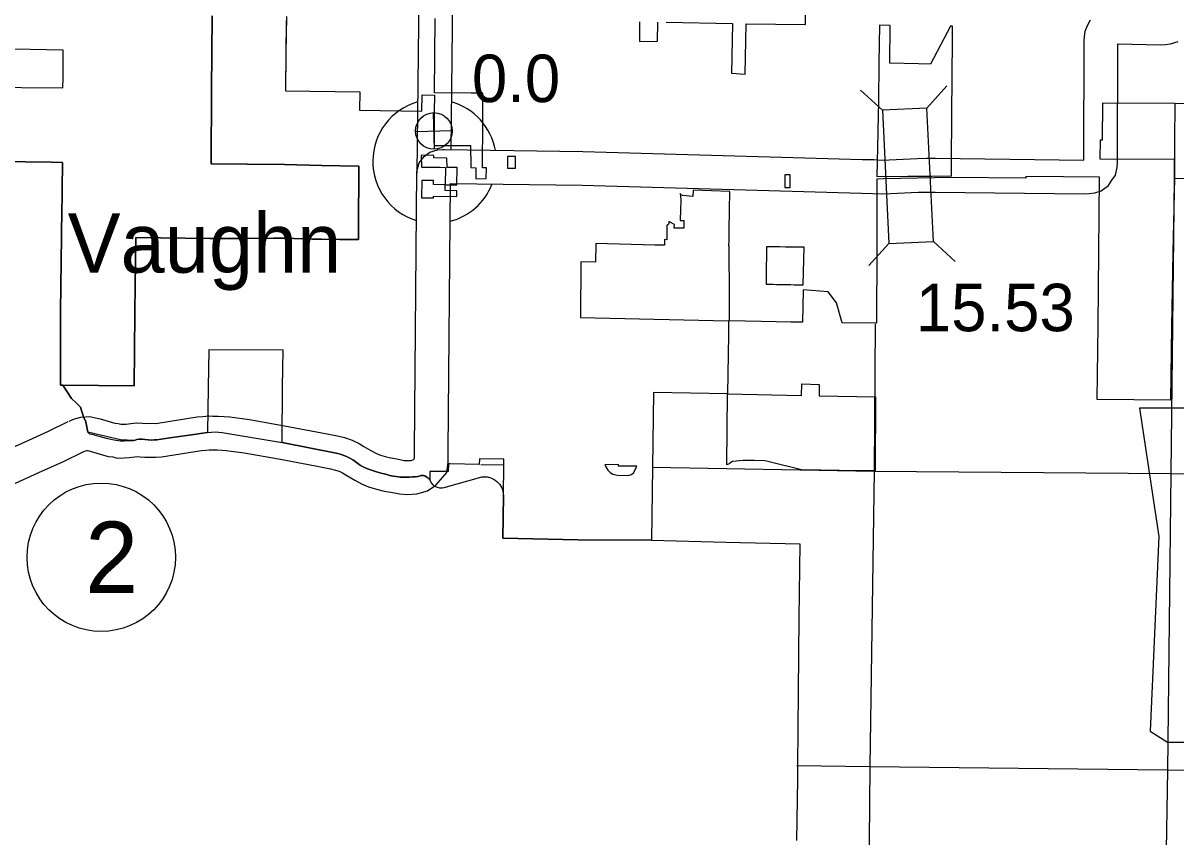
# Model space of a CAD drawing. Extents: x 77230 to 630905, y 790554 to 1662844.
# Drawn here: x 197917 to 218427, y 1559226 to 1573698 of the extents above; entities that cross this region are included whole.
import ezdxf

# ---------------------------------------------------------------- set-up
doc = ezdxf.new("R2010")
doc.units = 0
for name, color, linetype in [('Level 12', 7, 'Continuous'), ('Level 16', 7, 'Continuous'), ('Level 19', 7, 'Continuous'), ('Level 22', 7, 'Continuous'), ('Level 24', 7, 'Continuous'), ('Level 26', 7, 'Continuous'), ('Level 31', 7, 'Continuous'), ('Level 32', 7, 'Continuous'), ('Level 33', 7, 'Continuous'), ('Level 34', 7, 'Continuous')]:
    doc.layers.add(name, color=color, linetype=linetype)

msp = doc.modelspace()

# ---------------------------------------------------------------- linework, layer by layer
at = {"layer": 'Level 12'}
for points in [[(209358, 1573712), (210540, 1573689), (210522, 1572808), (210762, 1572792), (210780, 1573686), (211837, 1573674), (211848, 1574795)], [(201283, 1573827), (201268, 1572509), (201265, 1571194), (201912, 1571187), (202571, 1571181), (203231, 1571168), (203892, 1571154), (203892, 1571134), (203883, 1570042), (203882, 1569961), (203882, 1569847), (203550, 1569851), (203224, 1569856), (203059, 1569858), (202567, 1569873), (202378, 1569872), (201899, 1569870), (201240, 1569867), (199926, 1569885), (199907, 1568572), (199906, 1568527), (199894, 1567249), (198622, 1567257), (198582, 1567257), (198582, 1567443), (198582, 1567684), (198582, 1567936), (198582, 1568577), (198599, 1569903), (198602, 1570069), (198604, 1570248), (198618, 1571219), (198419, 1571222), (197959, 1571228), (197296, 1571237)], [(203231, 1571168), (202571, 1571181), (201912, 1571187), (201265, 1571194), (201268, 1572509), (201283, 1573827)], [(202601, 1573812), (202593, 1573154), (202586, 1572494), (203910, 1572474), (203905, 1572147), (205010, 1572130), (205020, 1572420), (205235, 1572417), (205233, 1572127), (205232, 1572033), (205228, 1571522), (205855, 1571523), (205879, 1571523), (205882, 1571146), (205881, 1571127), (205972, 1571126), (205971, 1571086), (205969, 1570931), (206157, 1570932), (206160, 1571124), (206089, 1571125), (206095, 1571955), (206095, 1571986), (206099, 1572450), (205887, 1572451), (205235, 1572455), (205241, 1573122), (205246, 1573781)], [(208884, 1573720), (208881, 1573372), (209204, 1573376), (209208, 1573714)], [(197150, 1572557), (198626, 1572547), (198628, 1572714), (198629, 1572859), (198629, 1572882), (198629, 1572894), (198632, 1573214), (197156, 1573247)], [(219730, 1572247), (218408, 1572267), (217118, 1572273), (217115, 1571616), (217078, 1571615), (217074, 1571283), (218404, 1571279), (218403, 1571254), (218402, 1570945), (218372, 1569613), (218359, 1568953), (218347, 1568302), (218328, 1566992), (217025, 1567007), (217041, 1568318), (217054, 1569628), (217069, 1570958), (216424, 1570965), (215754, 1570971), (215754, 1570941), (214431, 1570950), (213227, 1570927), (213106, 1570925), (213103, 1569686), (213097, 1568363), (212490, 1568369), (212388, 1568726), (212241, 1568918), (211796, 1568952), (211785, 1568377), (211576, 1568381), (211053, 1568392), (210484, 1568403), (210483, 1568430), (210483, 1568467), (210483, 1568616), (210483, 1568677), (210483, 1568739), (210483, 1568800), (210482, 1568876), (210482, 1568925), (210482, 1569000), (210482, 1569062), (210482, 1569123), (210482, 1569185), (210482, 1569247), (210481, 1569308), (210481, 1569370), (210481, 1569452), (210481, 1569728), (210474, 1569728), (210476, 1569849), (210481, 1570166), (210482, 1570216), (210485, 1570392), (210487, 1570492), (210488, 1570585), (210488, 1570592), (210490, 1570692), (210490, 1570703), (209837, 1570724), (209832, 1570616), (209716, 1570624), (209653, 1570629), (209623, 1570642), (209605, 1570665), (209610, 1570617), (209618, 1570548), (209612, 1570384), (209605, 1570189), (209673, 1570190), (209672, 1570051), (209503, 1570053), (209504, 1570116), (209404, 1570168), (209406, 1570160), (209406, 1570152), (209406, 1570144), (209404, 1570136), (209401, 1570129), (209397, 1570123), (209392, 1570117), (209386, 1570112), (209379, 1570108), (209371, 1570105), (209367, 1569846), (209331, 1569847), (209330, 1569748), (209159, 1569751), (208105, 1569777), (208101, 1569446), (207837, 1569453), (207833, 1568462), (209143, 1568431)], [(197296, 1571237), (197959, 1571228), (198419, 1571222), (198618, 1571219), (198604, 1570248), (198602, 1570069), (198599, 1569903), (198582, 1568577), (198582, 1567936), (198582, 1567684), (198582, 1567443), (198582, 1567257), (198622, 1567257), (198780, 1567024), (198868, 1566942), (198937, 1566868), (198990, 1566696), (199031, 1566605), (199071, 1566423), (199097, 1566396), (199138, 1566386), (199263, 1566352), (199398, 1566318), (199537, 1566286), (199649, 1566270), (199714, 1566269), (199865, 1566274), (199885, 1566276), (199909, 1566284), (199943, 1566292), (199985, 1566298), (200009, 1566300), (200038, 1566299), (200086, 1566294), (200144, 1566286), (200200, 1566283), (200252, 1566285), (200298, 1566289), (200528, 1566322), (200870, 1566371), (201201, 1566417), (201271, 1566425), (201336, 1566428), (201401, 1566425), (201459, 1566417), (202525, 1566242), (203515, 1566042), (203561, 1566030), (203613, 1566014), (203682, 1565986), (203732, 1565961), (203782, 1565931), (203820, 1565905), (203826, 1565900), (203870, 1565864), (203921, 1565833), (203982, 1565800), (204045, 1565772), (204100, 1565751), (204149, 1565735), (204185, 1565724), (204263, 1565703), (204391, 1565668), (204443, 1565655), (204503, 1565642), (204557, 1565633), (204624, 1565626), (204684, 1565623), (204742, 1565623), (204793, 1565624), (204844, 1565627), (204893, 1565631), (204941, 1565638), (204980, 1565648), (204991, 1565652), (205022, 1565654), (205041, 1565651), (205062, 1565646), (205082, 1565638), (205103, 1565626), (205118, 1565613), (205132, 1565599), (205153, 1565573), (205160, 1565556), (205172, 1565534), (205186, 1565514)], [(210451, 1567106), (209132, 1567126), (209116, 1565803), (209095, 1564501), (207784, 1564510), (206455, 1564536), (206463, 1565291), (206469, 1565843), (206471, 1565945), (206465, 1565945), (206037, 1565950), (206033, 1565851), (205516, 1565861), (205485, 1565862), (205481, 1565723), (205154, 1565725), (205153, 1565573), (205132, 1565599), (205118, 1565613), (205103, 1565626), (205082, 1565638), (205062, 1565646), (205041, 1565651), (205022, 1565654), (204991, 1565652), (204980, 1565648), (204941, 1565638), (204893, 1565631), (204844, 1565627), (204793, 1565624), (204742, 1565623), (204684, 1565623), (204624, 1565626), (204557, 1565633), (204503, 1565642), (204443, 1565655), (204391, 1565668), (204263, 1565703), (204185, 1565724), (204149, 1565735), (204100, 1565751), (204045, 1565772), (203982, 1565800), (203921, 1565833), (203870, 1565864), (203826, 1565900), (203820, 1565905), (203782, 1565931), (203732, 1565961), (203682, 1565986), (203613, 1566014), (203561, 1566030), (203515, 1566042), (202525, 1566242), (202525, 1566273), (202534, 1567215), (202534, 1567221), (202542, 1567883), (201219, 1567885), (201213, 1567219), (201201, 1566417), (200870, 1566371), (200528, 1566322), (200298, 1566289), (200252, 1566285), (200200, 1566283), (200144, 1566286), (200086, 1566294), (200038, 1566299), (200009, 1566300), (199985, 1566298), (199943, 1566292), (199909, 1566284), (199885, 1566276), (199653, 1566289), (199394, 1566348), (199071, 1566423), (199031, 1566605), (198990, 1566696), (198937, 1566868), (198868, 1566942), (198780, 1567024), (198622, 1567257), (199894, 1567249), (199906, 1568527), (199907, 1568572), (199926, 1569885), (201240, 1569867), (201899, 1569870), (202378, 1569872), (202567, 1569873), (203059, 1569858), (203224, 1569856), (203550, 1569851), (203882, 1569847), (203882, 1569961), (203883, 1570042), (203892, 1571134), (203892, 1571154), (203231, 1571168)], [(209143, 1568431), (210469, 1568404), (210465, 1568157), (210451, 1567106)], [(205186, 1565514), (205203, 1565495), (205215, 1565484), (205241, 1565465), (205264, 1565452), (205285, 1565444), (205325, 1565434), (205351, 1565432), (205374, 1565433), (205407, 1565439), (206058, 1565626), (206081, 1565629), (206097, 1565631), (206114, 1565632), (206128, 1565632), (206143, 1565631), (206159, 1565630), (206174, 1565628), (206190, 1565625), (206206, 1565621), (206222, 1565617), (206250, 1565607), (206275, 1565595), (206298, 1565583), (206318, 1565569), (206347, 1565546), (206370, 1565525), (206397, 1565492), (206415, 1565465), (206432, 1565433), (206444, 1565402), (206454, 1565370), (206460, 1565332), (206463, 1565291), (206455, 1564536), (207784, 1564510), (209095, 1564501), (210418, 1564469), (211734, 1564437), (211718, 1563121), (211708, 1561805), (211703, 1561146), (211697, 1560482), (211693, 1560252), (211677, 1559160)]]:
    msp.add_lwpolyline(points, dxfattribs=at)
for points in [[(214431, 1570981), (214441, 1572303), (214443, 1572511), (214452, 1573641), (214414, 1573641), (214059, 1572965), (213848, 1572971), (213335, 1572986), (213342, 1573656), (213154, 1573658), (213143, 1572991), (213133, 1572303), (213123, 1571789), (213122, 1571760), (213106, 1570971), (213655, 1570975), (213951, 1570977), (214086, 1570978)], [(205427, 1570823), (205635, 1570820), (205638, 1571130), (205462, 1571132), (205455, 1571296), (205226, 1571300), (205226, 1571344), (205002, 1571351), (205008, 1571138), (205099, 1571136), (205224, 1571135), (205338, 1571133), (205431, 1571132)], [(206677, 1571118), (206680, 1571156), (206680, 1571325), (206538, 1571328), (206538, 1571322), (206536, 1571157), (206535, 1571120)], [(205427, 1570823), (205220, 1570825), (205221, 1570897), (205096, 1570899), (205012, 1570900), (205007, 1570590), (205173, 1570588), (205218, 1570588), (205218, 1570619), (205633, 1570614), (205634, 1570717), (205426, 1570719)], [(211564, 1570772), (211563, 1570904), (211562, 1570997), (211469, 1571000), (211470, 1570973), (211471, 1570858), (211471, 1570829), (211471, 1570775)], [(211798, 1569043), (211812, 1569711), (211792, 1569712), (211786, 1569712), (211680, 1569713), (211580, 1569714), (211480, 1569716), (211380, 1569717), (211280, 1569718), (211192, 1569719), (211174, 1569719), (211143, 1569720), (211141, 1569555), (211141, 1569547), (211140, 1569479), (211139, 1569420), (211139, 1569388), (211139, 1569359), (211138, 1569299), (211137, 1569239), (211136, 1569180), (211136, 1569120), (211135, 1569055), (211196, 1569054), (211259, 1569053), (211321, 1569052), (211385, 1569051), (211448, 1569049), (211511, 1569048), (211574, 1569047), (211636, 1569046), (211700, 1569045), (211777, 1569043)], [(210451, 1567106), (211767, 1567078), (211770, 1567284), (212082, 1567272), (212082, 1567071), (213081, 1567050), (213075, 1565733), (212779, 1565737), (211765, 1565751), (211168, 1565900), (211111, 1565914), (210922, 1565917), (210837, 1565920), (210726, 1565917), (210538, 1565903), (210490, 1565872), (210476, 1565863), (210439, 1565841)], [(208676, 1565653), (208742, 1565670), (208785, 1565708), (208830, 1565808), (208835, 1565820), (208509, 1565821), (208510, 1565847), (208264, 1565844), (208278, 1565818), (208321, 1565746), (208362, 1565704), (208409, 1565678), (208491, 1565656)]]:
    msp.add_lwpolyline(points, close=True, dxfattribs=at)
at = {"layer": 'Level 16'}
for points in [[(202591, 1572546), (202604, 1573739)], [(218408, 1572266), (218397, 1570940), (218337, 1565692), (218279, 1560409), (218187, 1555109)], [(221058, 1570911), (218402, 1570936)], [(212940, 1555188), (212988, 1560480), (213065, 1565734), (213084, 1568350)], [(206063, 1565848), (206469, 1565843)], [(209116, 1565803), (213061, 1565728), (218331, 1565688), (221003, 1565634)], [(221044, 1560359), (218273, 1560411), (212984, 1560470), (211685, 1560489)]]:
    msp.add_lwpolyline(points, dxfattribs=at)
at = {"layer": 'Level 19'}
for p, q in [((213204, 1572149), (212813, 1572504)), ((213996, 1572187), (214350, 1572579)), ((213320, 1569776), (212965, 1569385)), ((214111, 1569814), (214502, 1569459))]:
    msp.add_line(p, q, dxfattribs=at)
msp.add_lwpolyline([(213204, 1572149), (213320, 1569776), (214111, 1569814), (213996, 1572187)], close=True, dxfattribs=at)
at = {"layer": 'Level 22'}
for points in [[(204981, 1576335), (204925, 1571026)], [(205581, 1576329), (205529, 1571451)], [(198740, 1566621), (198830, 1566658), (198947, 1566691), (199106, 1566703), (199204, 1566681), (199288, 1566661), (199551, 1566581), (199610, 1566575), (199655, 1566565), (199697, 1566565), (199749, 1566568), (199833, 1566579), (199932, 1566591), (200042, 1566585), (200107, 1566579), (200178, 1566581), (200266, 1566579), (200317, 1566582), (201017, 1566694), (201117, 1566704), (201219, 1566712), (201296, 1566707), (201387, 1566708), (201494, 1566704), (201593, 1566697), (201946, 1566646), (202570, 1566537), (203233, 1566413), (203509, 1566357), (203634, 1566330), (203773, 1566284), (203899, 1566219), (203980, 1566167), (204103, 1566100), (204205, 1566045), (204274, 1566014), (204358, 1565989), (204458, 1565966), (204566, 1565947), (204696, 1565922), (204757, 1565917), (204821, 1565921), (204854, 1565931), (204862, 1565936), (204878, 1565954), (204881, 1566100), (204925, 1571060), (204963, 1571214), (205055, 1571328), (205155, 1571403), (205290, 1571446), (205379, 1571447), (205413, 1571447), (207875, 1571412), (211827, 1571302), (212433, 1571282), (212847, 1571274), (213052, 1571269), (213197, 1571262), (213327, 1571266), (213822, 1571290), (213988, 1571293), (214148, 1571293), (216787, 1571262), (216794, 1573388), (216800, 1573456), (216813, 1573554), (216851, 1573654), (216904, 1573757)], [(198968, 1566066), (199026, 1566090), (199052, 1566097), (199061, 1566098), (199067, 1566097), (199131, 1566081), (199431, 1565991), (199512, 1565982), (199590, 1565964), (199716, 1565965), (199807, 1565970), (199907, 1565984), (199952, 1565989), (199998, 1565987), (200085, 1565978), (200181, 1565981), (200277, 1565979), (200381, 1565985), (201093, 1566099), (201169, 1566106), (201226, 1566110), (201281, 1566107), (201377, 1566108), (201462, 1566104), (201530, 1566100), (201852, 1566053), (202463, 1565947), (203118, 1565824), (203385, 1565770), (203476, 1565750), (203540, 1565729), (203599, 1565699), (203674, 1565651), (203818, 1565572), (203940, 1565507), (204063, 1565451), (204203, 1565409), (204339, 1565377), (204459, 1565357), (204616, 1565327), (204750, 1565316), (204922, 1565326), (205112, 1565381), (205259, 1565480), (205346, 1565577), (205455, 1565709), (205477, 1565887), (205481, 1566093), (205523, 1570845), (207862, 1570813), (211809, 1570702), (212417, 1570683), (212833, 1570674), (213030, 1570669), (213193, 1570661), (213351, 1570666), (213841, 1570690), (213994, 1570693), (214146, 1570693), (216796, 1570662), (216884, 1570665), (216981, 1570679), (217098, 1570717), (217229, 1570809), (217289, 1570903), (217349, 1570994), (217381, 1571130), (217387, 1571230), (217394, 1573330), (218151, 1573312), (218242, 1573318), (218332, 1573331), (218465, 1573371)], [(197473, 1566036), (198018, 1566282), (198368, 1566440), (198722, 1566613)], [(197718, 1565489), (198264, 1565735), (198623, 1565897), (198986, 1566074)]]:
    msp.add_lwpolyline(points, dxfattribs=at)
at = {"layer": 'Level 24'}
msp.add_lwpolyline([(217781, 1566852), (218124, 1564568), (217971, 1561104), (218276, 1560914), (218847, 1560914), (218847, 1559696), (223643, 1559696), (223872, 1560190), (223795, 1560990), (223910, 1561903), (224328, 1562627), (224595, 1563159), (224975, 1563730), (225204, 1564339), (225394, 1564834), (225737, 1565253), (225813, 1565519), (225661, 1565710), (224481, 1565710), (224747, 1566243), (224785, 1566585), (224627, 1566848)], close=True, dxfattribs=at)
at = {"layer": 'Level 26'}
for start, end in [(105.8207, 253.0487), (10.3256, 74.2213), (284.6305, 338.2079)]:
    msp.add_arc((205238, 1571238), 1100, start, end, dxfattribs=at)
at = {"layer": 'Level 33'}
msp.add_circle((199308, 1564199), 1320, dxfattribs=at)
at = {"layer": 'Level 34'}
for p, q in [((205234, 1571453), (205219, 1572104)), ((204901, 1571771), (205552, 1571786))]:
    msp.add_line(p, q, dxfattribs=at)
msp.add_circle((205226, 1571779), 326, dxfattribs=at)

# ---------------------------------------------------------------- texts
at = {"layer": 'Level 26'}
msp.add_text('Vaughn', height=1056, dxfattribs=at).set_placement((198710, 1569259))
at = {"layer": 'Level 31'}
msp.add_text('0.0', height=844.8, dxfattribs=at).set_placement((205902, 1572292))
at = {"layer": 'Level 32'}
msp.add_text('15.53', height=844.8, dxfattribs=at).set_placement((213800, 1568218))
at = {"layer": 'Level 33'}
msp.add_text('2', height=1267, dxfattribs=at).set_placement((199024, 1563566))

doc.saveas('drawing.dxf')
